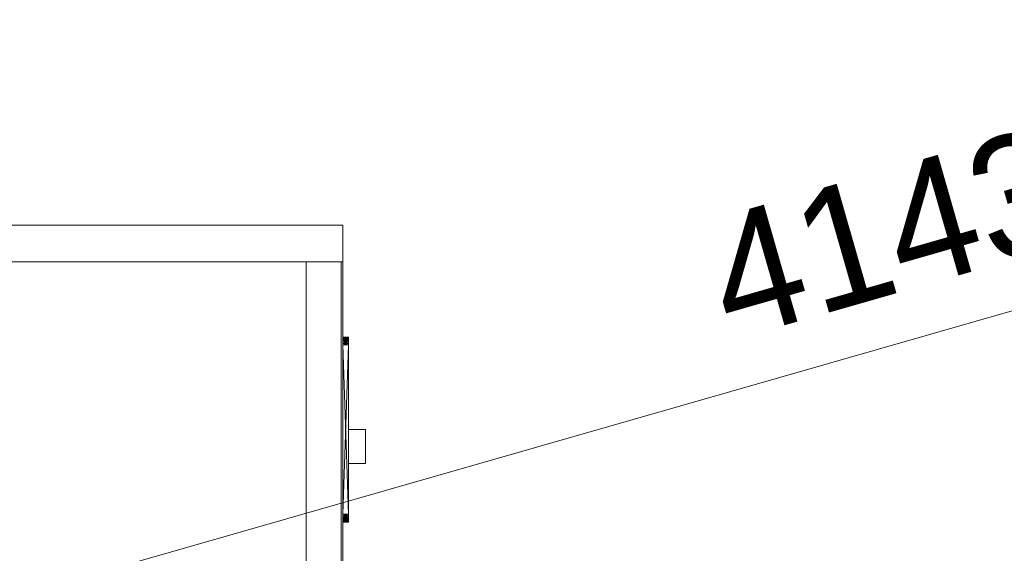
# Model space of a CAD drawing. Header units: millimetres. Extents: x -3490 to 61924, y -72580 to 6847.
# Tile 389 of 656: x 3036 to 5059, y -34524 to -33428. Entities that reach past the tile are written whole.
import ezdxf

# ---------------------------------------------------------------- set-up
doc = ezdxf.new("R2010")
doc.units = ezdxf.units.MM
doc.layers.add('COTAS_P', color=1, linetype='Continuous', lineweight=0)
doc.layers.add('frontal_secador', color=7, linetype='Continuous', lineweight=0)
doc.dimstyles.new('R19_100', dxfattribs={"dimtxt": 250, "dimasz": 150, "dimexe": 150, "dimexo": 80, "dimgap": 100, "dimtad": 1, "dimtih": 1, "dimtoh": 1, "dimdsep": 46, "dimcen": 0.09, "dimadec": 0, "dimazin": 0, "dimtfac": 1, "dimtdec": 4, "dimtofl": 0, "dimtmove": 0, "dimatfit": 3, "dimfxl": 1, "dimtolj": 1, "dimtzin": 0, "dimarcsym": 0})

# ---------------------------------------------------------------- blocks, each defined once
blk = doc.blocks.new('DIM_R29_53')
at = {"layer": 'COTAS_P'}
for p, q in [((2531.9, -34754.9), (6515, -33612.7)), ((6515, -33612.7), (6358.4, -33610.8)), ((6515, -33612.7), (6383.2, -33697.3)), ((6763.1, -34477.9), (6515, -33612.7)), ((2531.9, -34754.9), (2663.7, -34670.3)), ((2780, -35620), (2531.9, -34754.9)), ((2531.9, -34754.9), (2688.5, -34756.8))]:
    blk.add_line(p, q, dxfattribs=at)
blk.add_text('4143.62 P', height=250, rotation=16, dxfattribs=at).set_placement((4495.9, -34087.7))

msp = doc.modelspace()

# ---------------------------------------------------------------- linework, layer by layer
at = {"layer": 'frontal_secador'}
for p, q in [((2200, -33850), (3700, -33850)), ((3700, -33925), (3700, -33850)), ((2200, -33925), (3700, -33925)), ((2275, -33925), (3625, -33925)), ((3625, -33925), (3700, -33925)), ((3625, -35865), (3625, -33925)), ((3697, -33925), (3700, -33925)), ((3697, -35865), (3697, -33925)), ((3700, -35865), (3700, -33925)), ((3700, -34080), (3700, -34080.64)), ((3700, -34080.16), (3700, -34080)), ((3700, -34080), (3700, -34082.56)), ((3700, -34081.44), (3700, -34080)), ((3700, -34080), (3700, -34090.24)), ((3700, -34087.84), (3700, -34080)), ((3700, -34080), (3700, -34456)), ((3700, -34454.24), (3700, -34080)), ((3712, -34080.16), (3700, -34080)), ((3712, -34080), (3700, -34080)), ((3712, -34080), (3700, -34080.16)), ((3700, -34080.64), (3700, -34080.16)), ((3700, -34081.44), (3700, -34080.16)), ((3712, -34080.64), (3700, -34080.16)), ((3712, -34080.16), (3700, -34080.16)), ((3712, -34080.16), (3700, -34080.64)), ((3700, -34080.64), (3700, -34082.56)), ((3700, -34081.44), (3700, -34080.64)), ((3712, -34081.44), (3700, -34080.64)), ((3712, -34080.64), (3700, -34080.64)), ((3712, -34080.64), (3700, -34081.44)), ((3700, -34082.56), (3700, -34081.44)), ((3700, -34084), (3700, -34081.44)), ((3700, -34087.84), (3700, -34081.44)), ((3712, -34082.56), (3700, -34081.44)), ((3712, -34081.44), (3700, -34081.44)), ((3712, -34081.44), (3700, -34082.56)), ((3700, -34082.56), (3700, -34085.76)), ((3700, -34084), (3700, -34082.56)), ((3700, -34082.56), (3700, -34090.24)), ((3712, -34084), (3700, -34082.56)), ((3712, -34082.56), (3700, -34082.56)), ((3712, -34082.56), (3700, -34084)), ((3700, -34085.76), (3700, -34084)), ((3700, -34087.84), (3700, -34084)), ((3712, -34085.76), (3700, -34084)), ((3712, -34084), (3700, -34084)), ((3712, -34084), (3700, -34085.76)), ((3700, -34085.76), (3700, -34090.24)), ((3700, -34087.84), (3700, -34085.76)), ((3712, -34087.84), (3700, -34085.76)), ((3712, -34085.76), (3700, -34085.76)), ((3712, -34085.76), (3700, -34087.84)), ((3712, -34080.64), (3712, -34080)), ((3712, -34080), (3712, -34080.16)), ((3712, -34082.56), (3712, -34080)), ((3712, -34080), (3712, -34081.44)), ((3712, -34090.24), (3712, -34080)), ((3712, -34080), (3712, -34087.84)), ((3712, -34456), (3712, -34080)), ((3712, -34080), (3712, -34454.24)), ((3712, -34080.16), (3712, -34080.64)), ((3712, -34080.16), (3712, -34081.44)), ((3712, -34082.56), (3712, -34080.64)), ((3712, -34080.64), (3712, -34081.44)), ((3712, -34081.44), (3712, -34082.56)), ((3712, -34081.44), (3712, -34084)), ((3712, -34081.44), (3712, -34087.84)), ((3712, -34085.76), (3712, -34082.56)), ((3712, -34082.56), (3712, -34084)), ((3712, -34090.24), (3712, -34082.56)), ((3712, -34084), (3712, -34085.76)), ((3712, -34084), (3712, -34087.84)), ((3712, -34090.24), (3712, -34085.76)), ((3712, -34085.76), (3712, -34087.84)), ((3700, -34090.24), (3700, -34087.84)), ((3700, -34092.96), (3700, -34087.84)), ((3700, -34444), (3700, -34087.84)), ((3700, -34454.24), (3700, -34087.84)), ((3712, -34090.24), (3700, -34087.84)), ((3712, -34087.84), (3700, -34087.84)), ((3712, -34087.84), (3700, -34090.24)), ((3700, -34090.24), (3700, -34096)), ((3700, -34092.96), (3700, -34090.24)), ((3700, -34090.24), (3700, -34447.04)), ((3700, -34090.24), (3700, -34456)), ((3712, -34092.96), (3700, -34090.24)), ((3712, -34090.24), (3700, -34090.24)), ((3712, -34090.24), (3700, -34092.96)), ((3700, -34096), (3700, -34092.96)), ((3700, -34444), (3700, -34092.96)), ((3712, -34096), (3700, -34092.96)), ((3712, -34092.96), (3700, -34092.96)), ((3712, -34092.96), (3700, -34096)), ((3700, -34096), (3700, -34447.04)), ((3700, -34444), (3700, -34096)), ((3712, -34444), (3700, -34096)), ((3712, -34096), (3700, -34096)), ((3712, -34096), (3700, -34444)), ((3712, -34087.84), (3712, -34090.24)), ((3712, -34087.84), (3712, -34092.96)), ((3712, -34087.84), (3712, -34444)), ((3712, -34087.84), (3712, -34454.24)), ((3712, -34096), (3712, -34090.24)), ((3712, -34090.24), (3712, -34092.96)), ((3712, -34447.04), (3712, -34090.24)), ((3712, -34456), (3712, -34090.24)), ((3712, -34092.96), (3712, -34096)), ((3712, -34092.96), (3712, -34444)), ((3712, -34447.04), (3712, -34096)), ((3712, -34096), (3712, -34444)), ((3712, -34270), (3747, -34270)), ((3712, -34340), (3712, -34270)), ((3747, -34340), (3747, -34270)), ((3712, -34340), (3747, -34340)), ((3700, -34447.04), (3700, -34444)), ((3700, -34449.76), (3700, -34444)), ((3700, -34454.24), (3700, -34444)), ((3712, -34447.04), (3700, -34444)), ((3712, -34444), (3700, -34444)), ((3712, -34444), (3700, -34447.04)), ((3700, -34447.04), (3700, -34452.16)), ((3700, -34449.76), (3700, -34447.04)), ((3700, -34447.04), (3700, -34456)), ((3712, -34449.76), (3700, -34447.04)), ((3712, -34447.04), (3700, -34447.04)), ((3712, -34447.04), (3700, -34449.76)), ((3700, -34452.16), (3700, -34449.76)), ((3700, -34454.24), (3700, -34449.76)), ((3712, -34452.16), (3700, -34449.76)), ((3712, -34449.76), (3700, -34449.76)), ((3712, -34449.76), (3700, -34452.16)), ((3712, -34444), (3712, -34447.04)), ((3712, -34444), (3712, -34449.76)), ((3712, -34444), (3712, -34454.24)), ((3712, -34452.16), (3712, -34447.04)), ((3712, -34447.04), (3712, -34449.76)), ((3712, -34456), (3712, -34447.04)), ((3712, -34449.76), (3712, -34452.16)), ((3712, -34449.76), (3712, -34454.24)), ((3700, -34452.16), (3700, -34456)), ((3700, -34454.24), (3700, -34452.16)), ((3712, -34454.24), (3700, -34452.16)), ((3712, -34452.16), (3700, -34452.16)), ((3712, -34452.16), (3700, -34454.24)), ((3700, -34456), (3700, -34454.24)), ((3700, -34457.44), (3700, -34454.24)), ((3700, -34459.36), (3700, -34454.24)), ((3712, -34456), (3700, -34454.24)), ((3712, -34454.24), (3700, -34454.24)), ((3712, -34454.24), (3700, -34456)), ((3700, -34456), (3700, -34458.56)), ((3700, -34457.44), (3700, -34456)), ((3700, -34456), (3700, -34459.84)), ((3700, -34456), (3700, -34459.36)), ((3712, -34457.44), (3700, -34456)), ((3712, -34456), (3700, -34456)), ((3712, -34456), (3700, -34457.44)), ((3700, -34458.56), (3700, -34457.44)), ((3700, -34459.36), (3700, -34457.44)), ((3712, -34458.56), (3700, -34457.44)), ((3712, -34457.44), (3700, -34457.44)), ((3712, -34457.44), (3700, -34458.56)), ((3700, -34458.56), (3700, -34459.84)), ((3700, -34459.36), (3700, -34458.56)), ((3712, -34459.36), (3700, -34458.56)), ((3712, -34458.56), (3700, -34458.56)), ((3712, -34458.56), (3700, -34459.36)), ((3700, -34460), (3700, -34459.36)), ((3700, -34459.36), (3700, -34459.84)), ((3712, -34459.84), (3700, -34459.36)), ((3712, -34459.36), (3700, -34459.36)), ((3712, -34459.36), (3700, -34459.84)), ((3700, -34459.84), (3700, -34460)), ((3712, -34460), (3700, -34459.84)), ((3712, -34459.84), (3700, -34459.84)), ((3712, -34459.84), (3700, -34460)), ((3700, -34460), (3712, -34460)), ((3712, -34456), (3712, -34452.16)), ((3712, -34452.16), (3712, -34454.24)), ((3712, -34454.24), (3712, -34456)), ((3712, -34454.24), (3712, -34457.44)), ((3712, -34454.24), (3712, -34459.36)), ((3712, -34458.56), (3712, -34456)), ((3712, -34456), (3712, -34457.44)), ((3712, -34459.84), (3712, -34456)), ((3712, -34459.36), (3712, -34456)), ((3712, -34457.44), (3712, -34458.56)), ((3712, -34457.44), (3712, -34459.36)), ((3712, -34459.84), (3712, -34458.56)), ((3712, -34458.56), (3712, -34459.36)), ((3712, -34459.36), (3712, -34460)), ((3712, -34459.84), (3712, -34459.36)), ((3712, -34460), (3712, -34459.84))]:
    msp.add_line(p, q, dxfattribs=at)

# ---------------------------------------------------------------- dimensions: what is measured, and where the dimension line sits
at = {"layer": 'COTAS_P'}
dim = msp.add_aligned_dim(p1=(2780, -35620), p2=(6763.1079, -34477.8622), distance=900, text='<> P', dimstyle='R19_100', dxfattribs=at)
dim.commit()
dim.dimension.update_dxf_attribs({"geometry": 'DIM_R29_53', "text_midpoint": (4523.4803, -34183.7956)})

doc.saveas('drawing.dxf')
